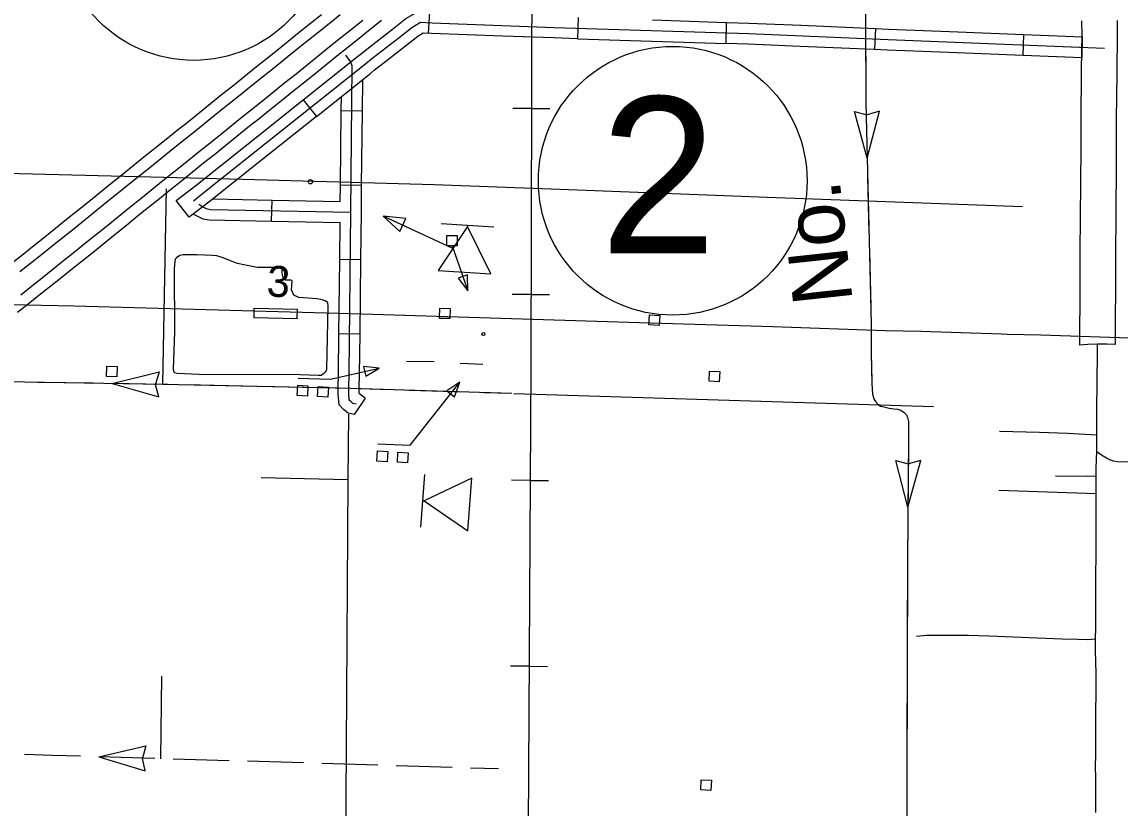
# Model space of a CAD drawing. Extents: x 1366406 to 1373462, y 376856 to 381998.
# Drawn here: x 1369143.5 to 1369269.8, y 379641.9 to 379732.3 of the extents above; entities that cross this region are included whole.
import ezdxf

# ---------------------------------------------------------------- set-up
doc = ezdxf.new("R2010")
doc.units = 0
for name, color, linetype in [('10', 7, 'Continuous'), ('19', 7, 'Continuous'), ('31', 7, 'Continuous'), ('32', 7, 'Continuous'), ('35', 7, 'Continuous'), ('40', 7, 'Continuous'), ('43', 7, 'Continuous'), ('45', 7, 'Continuous'), ('5', 7, 'Continuous'), ('56', 7, 'Continuous'), ('57', 7, 'Continuous'), ('6', 7, 'Continuous'), ('R_Draft', 7, 'Continuous')]:
    doc.layers.add(name, color=color, linetype=linetype)

msp = doc.modelspace()

# ---------------------------------------------------------------- linework, layer by layer
at = {"layer": '10'}
for points in [[(1369269.22, 379695.24), (1369268.32, 379695.28), (1369267.2, 379695.28), (1369266.11, 379695.24), (1369265.17, 379695.18), (1369265.18, 379696.57), (1369265.19, 379697.9), (1369265.2, 379699.23), (1369265.21, 379700.56), (1369265.22, 379701.89), (1369265.23, 379703.21), (1369265.23, 379704.53), (1369265.23, 379705.84), (1369265.23, 379707.18), (1369265.25, 379708.53), (1369265.25, 379709.84), (1369265.26, 379711.17), (1369265.27, 379712.52), (1369265.29, 379713.85), (1369265.3, 379715.18), (1369265.31, 379716.51), (1369265.31, 379717.83), (1369265.31, 379719.17), (1369265.31, 379720.5), (1369265.32, 379721.83), (1369265.34, 379723.17), (1369265.35, 379724.51), (1369265.37, 379725.84), (1369265.38, 379727.17), (1369265.39, 379728.51), (1369265.4, 379729.05), (1369265.43, 379730.69), (1369265.41, 379732.48)], [(1369269.46, 379732.49), (1369269.48, 379730.67), (1369269.45, 379728.99), (1369269.44, 379728.47), (1369269.43, 379727.14), (1369269.42, 379725.8), (1369269.4, 379724.46), (1369269.39, 379723.12), (1369269.37, 379721.8), (1369269.36, 379720.48), (1369269.36, 379719.16), (1369269.36, 379717.83), (1369269.36, 379716.5), (1369269.35, 379715.16), (1369269.34, 379713.81), (1369269.32, 379712.47), (1369269.31, 379711.15), (1369269.3, 379709.82), (1369269.3, 379708.48), (1369269.28, 379707.15), (1369269.28, 379705.85), (1369269.28, 379704.53), (1369269.28, 379703.19), (1369269.27, 379701.86), (1369269.26, 379700.53), (1369269.25, 379699.2), (1369269.24, 379697.87), (1369269.23, 379696.53), (1369269.22, 379695.24)], [(1369267.07, 379675.69), (1369267.07, 379676.97), (1369267.07, 379678.12), (1369267.07, 379680.14), (1369267.07, 379680.85), (1369267.09, 379682.14), (1369267.11, 379682.89), (1369267.11, 379684.86), (1369267.12, 379686.02), (1369267.13, 379687.33), (1369267.14, 379688.63), (1369267.15, 379689.94), (1369267.2, 379695.28)], [(1369267.02, 379641.41), (1369267.02, 379642.74), (1369267.01, 379644.06), (1369267.02, 379645.41), (1369266.99, 379646.71), (1369267, 379648.06), (1369267.01, 379649.4), (1369267.02, 379650.74), (1369267.03, 379652.09), (1369267.03, 379653.43), (1369267.04, 379654.77), (1369267.05, 379656.1), (1369267.04, 379657.42), (1369267.02, 379658.74), (1369266.98, 379660.04), (1369266.99, 379661.41), (1369267, 379662.68), (1369267.01, 379664), (1369267.02, 379665.31), (1369267.03, 379666.61), (1369267.03, 379667.91), (1369267.03, 379669.21), (1369267.05, 379670.51), (1369267.06, 379671.81), (1369267.06, 379673.1), (1369267.06, 379674.39), (1369267.07, 379675.69)]]:
    msp.add_lwpolyline(points, dxfattribs=at)
at = {"layer": '19'}
for points in [[(1369142.42, 379704.66), (1369143.65, 379705.64), (1369144.88, 379706.63), (1369146.12, 379707.63), (1369147.38, 379708.63), (1369148.64, 379709.64), (1369149.91, 379710.66), (1369151.18, 379711.68), (1369152.45, 379712.71), (1369153.72, 379713.74), (1369154.99, 379714.76), (1369156.25, 379715.78), (1369157.53, 379716.81), (1369158.8, 379717.83), (1369160.08, 379718.85), (1369161.36, 379719.88), (1369162.64, 379720.9), (1369163.91, 379721.92), (1369165.18, 379722.95), (1369166.46, 379723.98), (1369167.74, 379725), (1369169.02, 379726.02), (1369170.29, 379727.05), (1369171.57, 379728.07), (1369172.84, 379729.1), (1369174.12, 379730.12), (1369175.4, 379731.15), (1369176.68, 379732.18), (1369177.96, 379733.2)], [(1369180.1, 379733.15), (1369178.82, 379732.13), (1369177.54, 379731.1), (1369176.26, 379730.08), (1369174.98, 379729.05), (1369173.71, 379728.02), (1369172.43, 379727), (1369171.16, 379725.97), (1369169.88, 379724.95), (1369168.6, 379723.92), (1369167.32, 379722.9), (1369166.05, 379721.88), (1369164.77, 379720.85), (1369163.5, 379719.83), (1369162.22, 379718.8), (1369160.94, 379717.78), (1369159.66, 379716.76), (1369158.39, 379715.73), (1369157.12, 379714.71), (1369155.85, 379713.69), (1369154.59, 379712.67), (1369153.32, 379711.64), (1369152.05, 379710.61), (1369150.77, 379709.59), (1369149.5, 379708.56), (1369148.24, 379707.55), (1369146.98, 379706.55), (1369145.74, 379705.56), (1369144.5, 379704.57), (1369143.27, 379703.59)], [(1369184.84, 379732.5), (1369183.56, 379731.47), (1369182.28, 379730.44), (1369180.99, 379729.41), (1369179.71, 379728.39), (1369178.44, 379727.36), (1369177.17, 379726.34), (1369175.89, 379725.31), (1369174.62, 379724.28), (1369173.34, 379723.26), (1369172.06, 379722.23), (1369170.78, 379721.21), (1369169.5, 379720.18), (1369168.23, 379719.16), (1369166.95, 379718.14), (1369165.68, 379717.11), (1369164.4, 379716.08), (1369163.12, 379715.06), (1369161.84, 379714.04), (1369160.57, 379713.02), (1369159.31, 379712), (1369158.04, 379710.98), (1369156.77, 379709.96), (1369155.51, 379708.93), (1369154.24, 379707.9), (1369152.96, 379706.87), (1369151.68, 379705.84), (1369150.41, 379704.83), (1369149.16, 379703.83), (1369147.92, 379702.84), (1369146.68, 379701.85), (1369145.45, 379700.87), (1369144.23, 379699.89), (1369143, 379698.91)], [(1369143.36, 379700.96), (1369144.59, 379701.94), (1369145.82, 379702.92), (1369147.05, 379703.91), (1369148.3, 379704.91), (1369149.55, 379705.91), (1369150.82, 379706.92), (1369152.09, 379707.94), (1369153.37, 379708.97), (1369154.64, 379710), (1369155.91, 379711.03), (1369157.18, 379712.05), (1369158.44, 379713.07), (1369159.71, 379714.09), (1369160.98, 379715.11), (1369162.26, 379716.14), (1369163.54, 379717.16), (1369164.82, 379718.18), (1369166.09, 379719.21), (1369167.36, 379720.24), (1369168.64, 379721.26), (1369169.92, 379722.28), (1369171.2, 379723.31), (1369172.47, 379724.33), (1369173.75, 379725.36), (1369175.03, 379726.38), (1369176.3, 379727.41), (1369177.58, 379728.44), (1369178.85, 379729.46), (1369180.13, 379730.49), (1369181.42, 379731.51), (1369182.7, 379732.54)]]:
    msp.add_lwpolyline(points, dxfattribs=at)
at = {"layer": '31'}
for p, q in [((1369190.25, 379731.03), (1369190.4, 379733.46)), ((1369207.46, 379732.83), (1369207.38, 379730.41)), ((1369224.48, 379729.86), (1369224.55, 379732.29)), ((1369224.55, 379732.29), (1369224.55, 379732.29)), ((1369241.66, 379731.58), (1369241.56, 379729.15)), ((1369241.66, 379731.58), (1369241.66, 379731.58)), ((1369258.65, 379728.47), (1369258.75, 379730.9)), ((1369175.85, 379723.38), (1369177.37, 379721.48))]:
    msp.add_line(p, q, dxfattribs=at)
for points in [[(1369182.54, 379728.71), (1369183.15, 379729.19), (1369186.12, 379731.51), (1369187.64, 379732.72), (1369189.06, 379733.54), (1369190.4, 379733.46)], [(1369186.88, 379730.55), (1369188.33, 379731.71), (1369189.35, 379732.31), (1369190.68, 379732.22), (1369204.71, 379731.71), (1369227.06, 379730.99), (1369243.11, 379730.3), (1369268.02, 379729.32)], [(1369216.01, 379732.56), (1369224.55, 379732.29)], [(1369224.55, 379732.29), (1369227.11, 379732.21), (1369233.12, 379731.95)], [(1369233.12, 379731.95), (1369241.66, 379731.58)], [(1369163.22, 379711.78), (1369164.26, 379712.59), (1369182.86, 379727.41), (1369183.9, 379728.24), (1369186.88, 379730.55)], [(1369184.05, 379726.81), (1369184.66, 379727.29), (1369187.63, 379729.6), (1369189.02, 379730.71), (1369189.64, 379731.07), (1369190.25, 379731.03)], [(1369198.82, 379730.71), (1369190.62, 379731.01), (1369190.25, 379731.03)], [(1369207.38, 379730.41), (1369204.67, 379730.49), (1369198.82, 379730.71)], [(1369241.66, 379731.58), (1369243.16, 379731.51), (1369250.2, 379731.24)], [(1369250.2, 379731.24), (1369258.75, 379730.9)], [(1369258.75, 379730.9), (1369265.43, 379730.63), (1369265.39, 379728.2)], [(1369207.38, 379730.41), (1369215.93, 379730.13)], [(1369215.93, 379730.13), (1369224.48, 379729.86)], [(1369233.01, 379729.52), (1369227.02, 379729.78), (1369224.48, 379729.86)], [(1369241.56, 379729.15), (1369233.01, 379729.52)], [(1369175.85, 379723.38), (1369182.1, 379728.36), (1369182.54, 379728.71)], [(1369250.11, 379728.81), (1369243.06, 379729.09), (1369241.56, 379729.15)], [(1369258.65, 379728.47), (1369250.11, 379728.81)], [(1369265.39, 379728.2), (1369258.65, 379728.47)], [(1369177.37, 379721.48), (1369183.62, 379726.46), (1369184.05, 379726.81)], [(1369169.16, 379718.05), (1369175.85, 379723.38)], [(1369177.37, 379721.48), (1369170.68, 379716.15)], [(1369162.74, 379709.88), (1369161.25, 379711.8), (1369163.51, 379713.54), (1369169.16, 379718.05)], [(1369170.68, 379716.15), (1369165.01, 379711.63), (1369162.74, 379709.88)]]:
    msp.add_lwpolyline(points, dxfattribs=at)
at = {"layer": '32'}
for p, q in [((1369182.66, 379722.09), (1369180.23, 379722.12)), ((1369182.57, 379713.54), (1369180.14, 379713.56)), ((1369172.22, 379709.42), (1369172.27, 379711.85)), ((1369182.48, 379704.98), (1369180.05, 379705.01)), ((1369182.39, 379696.43), (1369179.96, 379696.46)), ((1369182.99, 379689.06), (1369181.73, 379687.21))]:
    msp.add_line(p, q, dxfattribs=at)
for points in [[(1369181.95, 379688.4), (1369181.57, 379688.47), (1369181.32, 379688.68), (1369181.15, 379688.84), (1369181.09, 379689.63), (1369181.09, 379690.17), (1369181.13, 379691.89), (1369181.32, 379710.46), (1369181.5, 379727.28), (1369181.29, 379727.78), (1369180.75, 379728.52)], [(1369182.66, 379722.09), (1369182.7, 379725.73)], [(1369180.23, 379722.12), (1369180.25, 379723.78)], [(1369180.14, 379713.56), (1369180.23, 379722.12)], [(1369182.57, 379713.54), (1369182.66, 379722.09)], [(1369258.58, 379711.07), (1369229.22, 379712.16), (1369206.42, 379713.02), (1369190.91, 379713.61), (1369168.92, 379714.23), (1369135.61, 379715.08), (1369099.61, 379715.9), (1369091.28, 379716.11), (1369080.04, 379716.37), (1369076.47, 379716.48)], [(1369180.12, 379711.7), (1369180.14, 379713.56)], [(1369182.48, 379704.98), (1369182.54, 379710.44), (1369182.57, 379713.54)], [(1369165.46, 379711.99), (1369172.27, 379711.85)], [(1369172.27, 379711.85), (1369180.12, 379711.7)], [(1369163.85, 379711.39), (1369164.29, 379711.07), (1369164.68, 379710.87), (1369165.17, 379710.78), (1369181.32, 379710.46)], [(1369163.22, 379710.25), (1369164.29, 379709.71), (1369165.05, 379709.57), (1369172.22, 379709.42)], [(1369172.22, 379709.42), (1369180.09, 379709.27)], [(1369180.05, 379705.01), (1369180.09, 379709.27)], [(1369179.96, 379696.46), (1369180.05, 379705.01)], [(1369182.39, 379696.43), (1369182.48, 379704.98)], [(1369181.73, 379687.21), (1369181.04, 379687.33), (1369180.5, 379687.78), (1369179.98, 379688.3), (1369179.87, 379689.58), (1369179.87, 379690.18), (1369179.91, 379691.92), (1369179.96, 379696.46)], [(1369182.99, 379689.06), (1369182.31, 379689.57), (1369182.3, 379689.68), (1369182.3, 379690.15), (1369182.34, 379691.87), (1369182.39, 379696.43)], [(1369255.94, 379685.29), (1369260.54, 379685.17), (1369263.76, 379685.05), (1369267.11, 379684.86)], [(1369292.71, 379681.25), (1369291, 379681.3), (1369283.42, 379681.5), (1369278.43, 379681.63), (1369274.67, 379681.68), (1369271.36, 379681.71), (1369269.55, 379681.75), (1369269.04, 379681.83), (1369268.69, 379681.94), (1369268.24, 379682.16), (1369267.65, 379682.5), (1369267.11, 379682.89)], [(1369262.39, 379680.13), (1369266.01, 379680.12), (1369267.07, 379680.14)], [(1369255.87, 379678.49), (1369267.07, 379678.12)]]:
    msp.add_lwpolyline(points, dxfattribs=at)
at = {"layer": '35'}
msp.add_lwpolyline([(1369161.01, 379703.85), (1369161.05, 379696.71), (1369160.9, 379692.36), (1369160.92, 379692.23), (1369160.94, 379692.14), (1369161.06, 379692.04), (1369161.34, 379691.95), (1369163.86, 379691.82), (1369175.46, 379691.81), (1369177.56, 379691.71), (1369177.9, 379691.73), (1369178.07, 379691.82), (1369178.28, 379691.96), (1369178.46, 379692.13), (1369178.57, 379692.4), (1369178.71, 379699.64), (1369178.68, 379700.03), (1369178.63, 379700.09), (1369178.38, 379700.27), (1369178.04, 379700.38), (1369177.47, 379700.51), (1369175.33, 379700.66), (1369174.78, 379700.91), (1369174.51, 379701.53), (1369174.57, 379702.52), (1369174.56, 379702.6), (1369174.43, 379702.63), (1369173.87, 379702.64), (1369173.5, 379703.02), (1369173.42, 379703.47), (1369173.45, 379703.87), (1369173.44, 379704.11), (1369170.54, 379704.1), (1369169.04, 379704.39), (1369168.29, 379704.56), (1369167.47, 379704.87), (1369166.65, 379705.2), (1369165.92, 379705.43), (1369165.4, 379705.49), (1369163.67, 379705.54), (1369162.29, 379705.57), (1369162.06, 379705.54), (1369161.67, 379705.46), (1369161.28, 379705.2), (1369161.12, 379705.04), (1369161.04, 379704.5), (1369161.01, 379703.83)], dxfattribs=at)
at = {"layer": '40'}
for p, q in [((1369202.1, 379722.39), (1369199.96, 379722.39)), ((1369202.1, 379722.39), (1369204.23, 379722.38)), ((1369202.04, 379701), (1369199.9, 379701.01)), ((1369202.04, 379701), (1369204.18, 379701)), ((1369201.94, 379679.62), (1369199.81, 379679.63)), ((1369201.94, 379679.62), (1369204.08, 379679.61)), ((1369201.82, 379658.24), (1369199.68, 379658.25)), ((1369201.82, 379658.24), (1369203.96, 379658.22))]:
    msp.add_line(p, q, dxfattribs=at)
msp.add_lwpolyline([(1369202.19, 379746.45), (1369202.14, 379740.09), (1369202.02, 379692.78), (1369201.75, 379646.17), (1369201.66, 379627.26), (1369201.47, 379573.45), (1369201.44, 379561.37), (1369201.24, 379557.99), (1369201.09, 379556.55), (1369200.87, 379555.08), (1369200.45, 379552.93), (1369200.22, 379551.82), (1369199.79, 379550.15), (1369199.44, 379548.99), (1369198.69, 379546.64), (1369197.71, 379544.12), (1369196.56, 379540.97), (1369173.11, 379480.59)], dxfattribs=at)
at = {"layer": '43'}
for p, q in [((1369240.71, 379716.68), (1369239.25, 379722.05)), ((1369239.25, 379722.05), (1369240.68, 379721.67)), ((1369242.13, 379722.06), (1369240.7, 379721.67)), ((1369240.71, 379716.68), (1369242.13, 379722.06)), ((1369153.89, 379690.74), (1369159.28, 379692.09)), ((1369159.28, 379692.09), (1369158.87, 379690.67)), ((1369153.89, 379690.74), (1369159.23, 379689.22)), ((1369159.23, 379689.22), (1369158.87, 379690.65)), ((1369245.4, 379676.53), (1369244, 379681.92)), ((1369244, 379681.92), (1369245.43, 379681.52)), ((1369245.4, 379676.53), (1369246.88, 379681.89)), ((1369246.88, 379681.89), (1369245.45, 379681.52)), ((1369152.36, 379647.83), (1369157.77, 379649.1)), ((1369157.77, 379649.1), (1369157.35, 379647.69)), ((1369152.36, 379647.83), (1369157.69, 379646.23)), ((1369157.69, 379646.23), (1369157.35, 379647.67))]:
    msp.add_line(p, q, dxfattribs=at)
for points in [[(1369240.48, 379741.83), (1369240.56, 379723.08), (1369241.17, 379697.63), (1369241.18, 379694.21), (1369241.26, 379690.73), (1369241.32, 379689.54), (1369241.48, 379688.98), (1369241.69, 379688.67), (1369241.96, 379688.34), (1369242.26, 379688.15), (1369242.49, 379688.1), (1369242.8, 379688.02), (1369243.23, 379687.94), (1369243.79, 379687.86), (1369244.22, 379687.81), (1369244.57, 379687.69), (1369244.97, 379687.42), (1369245.23, 379687.16), (1369245.37, 379686.86), (1369245.47, 379686.37), (1369245.47, 379684.52), (1369245.34, 379670.35), (1369245.28, 379644.57), (1369245.23, 379626.64)], [(1369240.52, 379731.65), (1369240.55, 379725.23)], [(1369240.56, 379723.09), (1369240.56, 379723.08), (1369240.63, 379719.89)], [(1369240.63, 379719.89), (1369240.71, 379716.68)], [(1369240.76, 379714.54), (1369240.92, 379708.13)], [(1369240.97, 379705.99), (1369241.12, 379699.58)], [(1369330.23, 379694.11), (1369291.29, 379695.28), (1369260.68, 379696.32), (1369256.86, 379696.38), (1369256.17, 379696.43), (1369246.89, 379696.73), (1369242.78, 379696.83), (1369229.88, 379697.28), (1369215.77, 379697.69), (1369182.62, 379698.72), (1369149.51, 379699.65), (1369141.99, 379699.82)], [(1369241.17, 379697.44), (1369241.18, 379694.21), (1369241.25, 379691.03)], [(1369199.85, 379689.59), (1369181.32, 379690.18), (1369159.7, 379690.65), (1369139.26, 379690.98)], [(1369148.54, 379690.83), (1369145.33, 379690.88)], [(1369151.75, 379690.78), (1369148.54, 379690.83)], [(1369160.3, 379690.63), (1369159.7, 379690.65), (1369153.89, 379690.74)], [(1369168.85, 379690.45), (1369162.44, 379690.59)], [(1369177.4, 379690.26), (1369170.99, 379690.4)], [(1369179.87, 379690.21), (1369179.54, 379690.21)], [(1369185.95, 379690.03), (1369182.3, 379690.15)], [(1369194.5, 379689.76), (1369188.09, 379689.96)], [(1369199.85, 379689.59), (1369196.64, 379689.69)], [(1369241.52, 379688.92), (1369241.69, 379688.67), (1369241.96, 379688.34), (1369242.26, 379688.15), (1369242.49, 379688.1), (1369242.8, 379688.02), (1369243.23, 379687.94), (1369243.79, 379687.86), (1369244.22, 379687.81), (1369244.57, 379687.69), (1369244.97, 379687.42), (1369245.23, 379687.16), (1369245.37, 379686.86), (1369245.47, 379686.37), (1369245.47, 379685.09)], [(1369245.45, 379682.95), (1369245.4, 379676.53)], [(1369245.38, 379674.39), (1369245.35, 379671.19)], [(1369245.35, 379671.19), (1369245.34, 379670.35), (1369245.34, 379667.98)], [(1369245.33, 379665.84), (1369245.31, 379659.43)], [(1369245.31, 379657.29), (1369245.29, 379650.87)], [(1369245.29, 379648.73), (1369245.28, 379644.57), (1369245.27, 379642.32)], [(1369147.02, 379647.99), (1369143.81, 379648.08)], [(1369150.23, 379647.89), (1369147.02, 379647.99)], [(1369158.78, 379647.63), (1369152.36, 379647.83)], [(1369167.32, 379647.38), (1369160.91, 379647.57)], [(1369175.87, 379647.12), (1369169.46, 379647.31)], [(1369184.42, 379646.86), (1369178.01, 379647.05)], [(1369192.97, 379646.6), (1369186.56, 379646.79)], [(1369198.32, 379646.44), (1369195.11, 379646.54)]]:
    msp.add_lwpolyline(points, dxfattribs=at)
at = {"layer": '45'}
msp.add_lwpolyline([(1369246.39, 379661.7), (1369247.54, 379661.81), (1369248.68, 379661.8), (1369249.93, 379661.81), (1369252.36, 379661.81), (1369254.75, 379661.75), (1369263.09, 379661.41), (1369264.94, 379661.37), (1369266.06, 379661.32), (1369266.99, 379661.41)], dxfattribs=at)
at = {"layer": '5'}
for points in [[(1369248.35, 379688.06), (1369200.09, 379689.57)], [(1369180.57, 379606.08), (1369181.02, 379679.67)]]:
    msp.add_lwpolyline(points, dxfattribs=at)
at = {"layer": '56'}
for points in [[(1369192.38, 379706.59), (1369192.38, 379707.76), (1369193.55, 379707.76), (1369193.55, 379706.59)], [(1369194.76, 379703.24), (1369193.68, 379702.86), (1369194.8, 379701.43)], [(1369170.21, 379698.3), (1369170.23, 379699.42), (1369175.15, 379699.32), (1369175.13, 379698.2)], [(1369191.53, 379698.25), (1369191.56, 379699.42), (1369192.74, 379699.39), (1369192.7, 379698.22)], [(1369215.6, 379697.5), (1369215.68, 379698.66), (1369216.85, 379698.59), (1369216.78, 379697.42)], [(1369153.24, 379691.57), (1369153.28, 379692.75), (1369154.45, 379692.71), (1369154.42, 379691.54)], [(1369182.78, 379692.71), (1369183.04, 379691.59), (1369184.58, 379692.54)], [(1369222.53, 379691.02), (1369222.59, 379692.19), (1369223.77, 379692.13), (1369223.71, 379690.96)], [(1369175.15, 379689.39), (1369175.23, 379690.56), (1369176.4, 379690.49), (1369176.33, 379689.32)], [(1369177.51, 379689.26), (1369177.58, 379690.43), (1369178.75, 379690.35), (1369178.68, 379689.18)], [(1369192.36, 379689.92), (1369193.26, 379689.21), (1369193.88, 379690.91)], [(1369184.33, 379681.83), (1369184.4, 379683), (1369185.57, 379682.93), (1369185.5, 379681.76)], [(1369186.68, 379681.7), (1369186.75, 379682.87), (1369187.93, 379682.79), (1369187.85, 379681.62)], [(1369221.57, 379644.02), (1369221.63, 379645.19), (1369222.8, 379645.13), (1369222.74, 379643.96)]]:
    msp.add_lwpolyline(points, close=True, dxfattribs=at)
for points in [[(1369192.97, 379706.59), (1369194.8, 379701.43)], [(1369187.72, 379693.34), (1369190.93, 379693.29)], [(1369193.89, 379693.08), (1369196.52, 379692.98)], [(1369178.99, 379691.24), (1369184.58, 379692.54)], [(1369175.28, 379691.37), (1369178.99, 379691.24)], [(1369188.16, 379683.68), (1369193.88, 379690.91)], [(1369184.45, 379683.81), (1369188.16, 379683.68)]]:
    msp.add_lwpolyline(points, dxfattribs=at)
msp.add_circle((1369196.58, 379696.45), 0.169, dxfattribs=at)
at = {"layer": '57'}
for p, q in [((1369191.72, 379709.16), (1369197.78, 379708.78)), ((1369194.74, 379708.81), (1369191.38, 379703.75)), ((1369194.74, 379708.81), (1369194.75, 379708.97)), ((1369197.44, 379703.37), (1369194.74, 379708.81)), ((1369191.38, 379703.75), (1369197.44, 379703.37)), ((1369189.37, 379674.24), (1369189.83, 379680.3)), ((1369195.23, 379679.89), (1369189.76, 379677.26)), ((1369194.77, 379673.83), (1369195.23, 379679.89)), ((1369189.76, 379677.26), (1369189.6, 379677.27)), ((1369189.76, 379677.26), (1369194.77, 379673.83))]:
    msp.add_line(p, q, dxfattribs=at)
msp.add_lwpolyline([(1369193.06, 379706.28), (1369185.05, 379710.01)], dxfattribs=at)
msp.add_lwpolyline([(1369186.95, 379708.22), (1369187.65, 379709.72), (1369185.05, 379710.01)], close=True, dxfattribs=at)
msp.add_circle((1369176.68, 379713.96), 0.243, dxfattribs=at)
at = {"layer": '6'}
for points in [[(1369159.71, 379690.72), (1369160.11, 379713.13)], [(1369181.06, 379687.22), (1369180.98, 379679.67), (1369171, 379679.91)], [(1369159.56, 379657.09), (1369159.42, 379647.61)]]:
    msp.add_lwpolyline(points, dxfattribs=at)
at = {"layer": 'R_Draft'}
for centre in [(1369163.25, 379743.37), (1369218.35, 379714.07)]:
    msp.add_circle(centre, 15.45, dxfattribs=at)

# ---------------------------------------------------------------- texts
at = {"layer": '43'}
msp.add_text('No.', height=6.843, rotation=96.1496, dxfattribs=at).set_placement((1369239.06, 379700.2))
at = {"layer": '56'}
msp.add_text('3', height=3.56, rotation=356.4139, dxfattribs=at).set_placement((1369171.58, 379700.8))
at = {"layer": 'R_Draft'}
msp.add_text('2', height=18, dxfattribs=at).set_placement((1369210, 379705.73))

doc.saveas('drawing.dxf')
